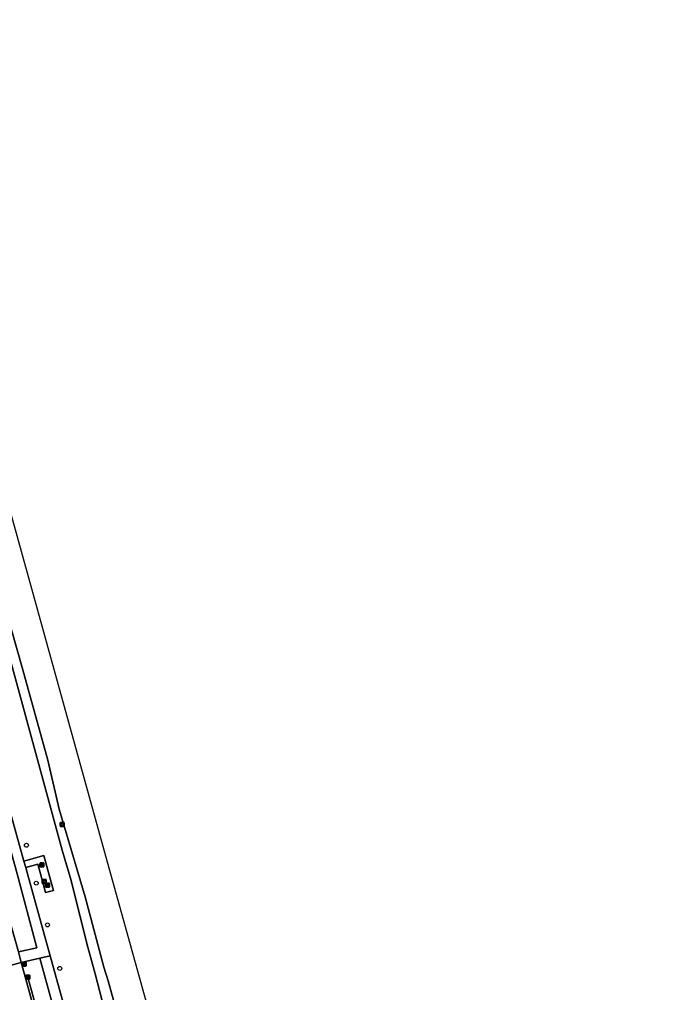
# Model space of a CAD drawing. Extents: x 158031 to 159244, y 380104 to 381214.
# Drawn here: x 159078.5 to 159243.5, y 380970.2 to 381214.2 of the extents above; entities that cross this region are included whole.
import ezdxf

# ---------------------------------------------------------------- set-up
doc = ezdxf.new("R2010")
doc.units = 0
for name, color, linetype in [('IMGEO_Afvalbak', 7, 'Continuous'), ('IMGEO_Bank', 7, 'Continuous'), ('IMGEO_Berm_groen', 7, 'Continuous'), ('IMGEO_Boom', 7, 'Continuous'), ('IMGEO_Fietspad_open', 7, 'Continuous'), ('IMGEO_Groenvoorziening', 7, 'Continuous'), ('IMGEO_Lichtmast', 7, 'Continuous'), ('IMGEO_Oever', 7, 'Continuous'), ('IMGEO_Rijbaan_lokaal_gesloten', 7, 'Continuous'), ('IMGEO_Rijbaan_lokaal_open', 7, 'Continuous'), ('IMGEO_Verkeersbordpaal', 7, 'Continuous'), ('IMGEO_Verklikker', 7, 'Continuous'), ('IMGEO_Voetpad_open', 7, 'Continuous'), ('IMGEO_Waterloop', 7, 'Continuous')]:
    doc.layers.add(name, color=color, linetype=linetype)

msp = doc.modelspace()

# ---------------------------------------------------------------- linework, layer by layer
at = {"layer": 'IMGEO_Afvalbak'}
for p, q in [((159084.16, 380997.66), (159084.16, 380998.46)), ((159084.16, 380998.46), (159084.16, 380997.66)), ((159084.26, 380998.56), (159085.05, 380998.56)), ((159085.05, 380998.56), (159084.26, 380998.56)), ((159085.05, 380997.56), (159084.26, 380997.56)), ((159084.26, 380997.56), (159085.05, 380997.56)), ((159085.15, 380998.46), (159085.15, 380997.66)), ((159085.15, 380997.66), (159085.15, 380998.46))]:
    msp.add_line(p, q, dxfattribs=at)
msp.add_lwpolyline([(159084.3, 380998.27), (159085.01, 380998.27), (159084.86, 380997.8), (159084.45, 380997.8), (159084.3, 380998.27)], dxfattribs=at)
for centre, start, end in [((159084.26, 380998.46), 90, 180), ((159084.26, 380998.46), 90, 180), ((159084.26, 380997.66), 180, 270), ((159084.26, 380997.66), 180, 270), ((159085.05, 380998.46), 0, 90), ((159085.05, 380998.46), 360, 90), ((159085.05, 380997.66), 270, 0), ((159085.05, 380997.66), 270, 0)]:
    msp.add_arc(centre, 0.1, start, end, dxfattribs=at)
at = {"layer": 'IMGEO_Bank'}
for p, q in [((159083.59, 381001.77), (159083.59, 381002.61)), ((159083.59, 381002.61), (159083.59, 381001.77)), ((159083.67, 381002.7), (159084.51, 381002.7)), ((159084.51, 381002.7), (159083.67, 381002.7)), ((159083.9, 381002.2), (159083.9, 381002.31)), ((159084.29, 381002.09), (159083.9, 381002.09)), ((159084.23, 381002.31), (159083.95, 381002.31)), ((159083.95, 381002.31), (159083.95, 381002.2)), ((159083.95, 381002.2), (159084.23, 381002.2)), ((159084.24, 381002.2), (159084.24, 381002.31)), ((159084.28, 381002.31), (159084.28, 381002.2)), ((159084.59, 381002.62), (159084.59, 381001.78)), ((159084.59, 381001.78), (159084.59, 381002.62)), ((159084.52, 381001.7), (159083.68, 381001.7)), ((159083.68, 381001.7), (159084.52, 381001.7)), ((159085, 380996.71), (159085, 380997.55)), ((159085, 380997.55), (159085, 380996.71)), ((159085.07, 380997.64), (159085.91, 380997.64)), ((159085.91, 380997.64), (159085.07, 380997.64)), ((159085.31, 380997.14), (159085.31, 380997.25)), ((159085.35, 380997.25), (159085.35, 380997.14)), ((159085.64, 380997.25), (159085.36, 380997.25)), ((159085.36, 380997.14), (159085.64, 380997.14)), ((159085.64, 380997.14), (159085.64, 380997.25)), ((159085.69, 380997.25), (159085.69, 380997.14)), ((159086, 380997.56), (159086, 380996.72)), ((159086, 380996.72), (159086, 380997.56)), ((159085.92, 380996.64), (159085.08, 380996.64)), ((159085.08, 380996.64), (159085.92, 380996.64)), ((159085.69, 380997.03), (159085.3, 380997.03))]:
    msp.add_line(p, q, dxfattribs=at)
for points in [[(159083.84, 381002.09), (159083.7, 381002.09), (159083.81, 381002.2), (159083.9, 381002.2)], [(159083.9, 381002.31), (159083.81, 381002.31), (159083.81, 381002.48), (159084.37, 381002.48), (159084.37, 381002.31), (159084.29, 381002.31)], [(159083.89, 381002.09), (159083.89, 381001.88), (159083.85, 381001.88), (159083.85, 381002.09)], [(159084.29, 381002.2), (159084.37, 381002.2), (159084.49, 381002.09), (159084.35, 381002.09)], [(159084.34, 381002.09), (159084.34, 381001.88), (159084.3, 381001.88), (159084.3, 381002.09)], [(159085.24, 380997.03), (159085.1, 380997.03), (159085.21, 380997.14), (159085.3, 380997.14)], [(159085.3, 380997.25), (159085.21, 380997.25), (159085.21, 380997.42), (159085.78, 380997.42), (159085.78, 380997.25), (159085.69, 380997.25)], [(159085.69, 380997.14), (159085.78, 380997.14), (159085.89, 380997.03), (159085.75, 380997.03)], [(159085.29, 380997.03), (159085.29, 380996.82), (159085.25, 380996.82), (159085.25, 380997.03)], [(159085.74, 380997.03), (159085.74, 380996.82), (159085.7, 380996.82), (159085.7, 380997.03)]]:
    msp.add_lwpolyline(points, dxfattribs=at)
for centre, radius, start, end in [((159083.67, 381002.62), 0.0779, 92.4484, 184.2845), ((159083.67, 381002.62), 0.0779, 92.4484, 184.2845), ((159083.84, 381002.09), 0.00671, 2.8957, 87.1043), ((159083.9, 381002.09), 0.00671, 92.8957, 177.1043), ((159083.9, 381002.31), 0.00671, 2.8957, 87.1043), ((159083.9, 381002.2), 0.00671, 272.8957, 357.1043), ((159083.95, 381002.31), 0.00671, 92.8957, 177.1043), ((159083.95, 381002.2), 0.00671, 182.8957, 267.1043), ((159084.23, 381002.31), 0.00671, 2.8957, 87.1043), ((159084.23, 381002.2), 0.00671, 272.8957, 357.1043), ((159084.29, 381002.31), 0.00671, 92.8957, 177.1043), ((159084.29, 381002.2), 0.00671, 182.8957, 267.1043), ((159084.29, 381002.09), 0.00671, 2.8957, 87.1043), ((159084.35, 381002.09), 0.00671, 92.8957, 177.1043), ((159084.52, 381002.62), 0.0779, 2.4484, 94.2845), ((159084.52, 381002.62), 0.0779, 2.4484, 94.2845), ((159083.67, 381001.77), 0.0779, 182.4484, 274.2845), ((159083.67, 381001.77), 0.0779, 182.4484, 274.2845), ((159084.52, 381001.77), 0.0779, 272.4484, 4.2845), ((159084.52, 381001.77), 0.0779, 272.4484, 4.2845), ((159085.08, 380997.56), 0.0779, 92.4484, 184.2845), ((159085.08, 380997.56), 0.0779, 92.4484, 184.2845), ((159085.3, 380997.25), 0.00671, 2.8957, 87.1043), ((159085.3, 380997.14), 0.00671, 272.8957, 357.1043), ((159085.36, 380997.25), 0.00671, 92.8957, 177.1043), ((159085.36, 380997.14), 0.00671, 182.8957, 267.1043), ((159085.64, 380997.25), 0.00671, 2.8957, 87.1043), ((159085.64, 380997.14), 0.00671, 272.8957, 357.1043), ((159085.69, 380997.25), 0.00671, 92.8957, 177.1043), ((159085.69, 380997.14), 0.00671, 182.8957, 267.1043), ((159085.92, 380997.56), 0.0779, 2.4484, 94.2845), ((159085.92, 380997.56), 0.0779, 2.4484, 94.2845), ((159085.08, 380996.71), 0.0779, 182.4484, 274.2845), ((159085.08, 380996.71), 0.0779, 182.4484, 274.2845), ((159085.24, 380997.03), 0.00671, 2.8957, 87.1043), ((159085.3, 380997.03), 0.00671, 92.8957, 177.1043), ((159085.69, 380997.03), 0.00671, 2.8957, 87.1043), ((159085.75, 380997.03), 0.00671, 92.8957, 177.1043), ((159085.92, 380996.71), 0.0779, 272.4484, 4.2845), ((159085.92, 380996.71), 0.0779, 272.4484, 4.2845)]:
    msp.add_arc(centre, radius, start, end, dxfattribs=at)
at = {"layer": 'IMGEO_Berm_groen'}
for points in [[(159077.92, 381000), (159074.14, 381013.65), (159069.24, 381012.39), (159072.65, 381000), (159078.18, 380980.43), (159082.83, 380981.43)], [(159083.54, 380978.84), (159078.93, 380977.77), (159080.09, 380973.55), (159080.68, 380973.73), (159082.86, 380965.91), (159086.84, 380966.99)]]:
    msp.add_lwpolyline(points, close=True, dxfattribs=at)
at = {"layer": 'IMGEO_Boom'}
for centre in [(159080.2, 381007.14), (159082.68, 380997.63), (159085.49, 380987.17), (159088.57, 380976.27)]:
    msp.add_circle(centre, 0.489, dxfattribs=at)
at = {"layer": 'IMGEO_Fietspad_open'}
for points in [[(159080.45, 381000), (159080.02, 381001.55), (159079.57, 381003.18), (159053, 381099.02), (159051.05, 381106.06), (159050.97, 381106.33), (159048.62, 381105.68), (159048.84, 381104.8), (159050.65, 381098.33), (159055.43, 381080.55), (159063.61, 381051.44), (159073.29, 381016.72), (159068.43, 381015.35), (159069.24, 381012.39), (159074.14, 381013.65), (159077.92, 381000), (159082.83, 380981.43), (159078.18, 380980.43), (159078.93, 380977.77), (159083.54, 380978.84), (159086.14, 380979.46)], [(159086.14, 380979.46), (159083.54, 380978.84), (159086.84, 380966.99), (159087.09, 380966.1), (159088.01, 380962.83), (159088.41, 380961.4), (159093.38, 380943.57), (159102.36, 380911.37), (159111.3, 380878.95), (159119.43, 380849.85), (159122.9, 380837.39), (159123.67, 380834.64), (159127.51, 380820.87), (159128.41, 380818.03), (159128.73, 380817.04), (159129.35, 380815.07), (159129.66, 380814.09), (159131.99, 380814.78), (159129.85, 380821.59), (159125.11, 380838.91)]]:
    msp.add_lwpolyline(points, close=True, dxfattribs=at)
at = {"layer": 'IMGEO_Groenvoorziening'}
for points in [[(159097.49, 380974.94), (159095.33, 380982.52), (159091.44, 380998.29), (159089.14, 381005.93), (159076.7, 381051.63), (159069.61, 381077.19), (159059.51, 381116.64), (159057.65, 381115.03), (159057.08, 381112.74), (159056.68, 381112.84), (159057.27, 381115.27), (159053.4, 381111.52)], [(159052.74, 381109.42), (159053.46, 381106.75), (159051.05, 381106.06), (159053, 381099.02), (159079.57, 381003.18), (159084.6, 381004.58), (159085.86, 381000), (159087.02, 380995.82), (159085.01, 380995.26), (159083.7, 381000), (159083.03, 381002.39), (159080.02, 381001.55), (159080.45, 381000), (159086.14, 380979.46), (159125.11, 380838.91)], [(159102.79, 380954.29), (159097.49, 380974.94)]]:
    msp.add_lwpolyline(points, dxfattribs=at)
at = {"layer": 'IMGEO_Lichtmast'}
for p, q in [((159080.05, 380973.66), (159080.05, 380974.46)), ((159080.05, 380974.46), (159080.05, 380973.66)), ((159080.15, 380974.56), (159080.94, 380974.56)), ((159080.94, 380974.56), (159080.15, 380974.56)), ((159080.94, 380973.56), (159080.15, 380973.56)), ((159080.15, 380973.56), (159080.94, 380973.56)), ((159081.04, 380974.46), (159081.04, 380973.66)), ((159081.04, 380973.66), (159081.04, 380974.46))]:
    msp.add_line(p, q, dxfattribs=at)
msp.add_lwpolyline([(159080.47, 380974.44), (159080.62, 380974.44), (159080.62, 380973.69), (159080.47, 380973.69), (159080.47, 380974.44)], dxfattribs=at)
for centre, start, end in [((159080.15, 380974.46), 90, 180), ((159080.15, 380974.46), 90, 180), ((159080.15, 380973.66), 180, 270), ((159080.15, 380973.66), 180, 270), ((159080.94, 380974.46), 0, 90), ((159080.94, 380974.46), 360, 90), ((159080.94, 380973.66), 270, 0), ((159080.94, 380973.66), 270, 0)]:
    msp.add_arc(centre, 0.1, start, end, dxfattribs=at)
at = {"layer": 'IMGEO_Oever'}
msp.add_lwpolyline([(159105.6, 380955.62), (159100.73, 380973.19), (159099.6, 380976.6), (159094.97, 380994.23), (159088.45, 381016.21), (159085.54, 381028.47), (159079.1, 381051.7), (159070.9, 381080.66), (159065.99, 381101.75), (159063.36, 381114.75), (159062.29, 381119.04), (159059.51, 381116.64), (159069.61, 381077.19), (159076.7, 381051.63), (159089.14, 381005.93), (159091.44, 380998.29), (159095.33, 380982.52), (159097.49, 380974.94), (159102.79, 380954.29)], dxfattribs=at)
at = {"layer": 'IMGEO_Rijbaan_lokaal_gesloten'}
msp.add_lwpolyline([(159072.65, 381000), (159069.24, 381012.39), (159068.43, 381015.35), (159061.54, 381013.44), (159062.34, 381010.51), (159062.4, 381010.28), (159071.14, 380979.04), (159071.24, 380978.68), (159072.04, 380975.91), (159078.93, 380977.77), (159078.18, 380980.43)], close=True, dxfattribs=at)
msp.add_lwpolyline([(159122.88, 380804.22), (159126.48, 380805.3), (159126.46, 380805.36), (159126.43, 380805.43), (159125.47, 380808.19), (159124.67, 380810.67), (159123.82, 380813.55), (159122.77, 380817.24), (159120.99, 380823.75), (159115.54, 380843.51), (159109.76, 380864.28), (159104.57, 380883.12), (159098.53, 380904.86), (159093.32, 380923.73), (159092.48, 380926.88), (159091.78, 380929.8), (159088.23, 380943.64), (159086.76, 380949.23), (159086.38, 380950.65), (159086.11, 380951.64), (159080.09, 380973.55), (159078.93, 380977.77), (159072.04, 380975.91), (159081.82, 380940.72)], dxfattribs=at)
at = {"layer": 'IMGEO_Rijbaan_lokaal_open'}
msp.add_lwpolyline([(159088.01, 380962.83), (159086.63, 380962.45), (159085.37, 380962.1), (159084.46, 380965.36), (159085.72, 380965.71), (159087.09, 380966.1), (159086.84, 380966.99), (159082.86, 380965.91), (159080.68, 380973.73), (159080.09, 380973.55), (159086.11, 380951.64), (159087.68, 380952.08), (159085.32, 380960.51), (159088.41, 380961.4)], close=True, dxfattribs=at)
at = {"layer": 'IMGEO_Verkeersbordpaal'}
for p, q in [((159079.12, 380976.93), (159079.12, 380977.73)), ((159079.12, 380977.73), (159079.12, 380976.93)), ((159079.22, 380977.83), (159080.01, 380977.83)), ((159080.01, 380977.83), (159079.22, 380977.83)), ((159080.11, 380977.73), (159080.11, 380976.93)), ((159080.11, 380976.93), (159080.11, 380977.73)), ((159080.01, 380976.83), (159079.22, 380976.83)), ((159079.22, 380976.83), (159080.01, 380976.83))]:
    msp.add_line(p, q, dxfattribs=at)
msp.add_lwpolyline([(159079.54, 380977.71), (159079.69, 380977.71), (159079.69, 380976.96), (159079.54, 380976.96), (159079.54, 380977.71)], dxfattribs=at)
for centre, start, end in [((159079.22, 380977.73), 90, 180), ((159079.22, 380977.73), 90, 180), ((159080.01, 380977.73), 0, 90), ((159080.01, 380977.73), 360, 90), ((159079.22, 380976.93), 180, 270), ((159079.22, 380976.93), 180, 270), ((159080.01, 380976.93), 270, 0), ((159080.01, 380976.93), 270, 0)]:
    msp.add_arc(centre, 0.1, start, end, dxfattribs=at)
at = {"layer": 'IMGEO_Verklikker'}
for p, q in [((159088.69, 381011.96), (159088.69, 381012.76)), ((159088.69, 381012.76), (159088.69, 381011.96)), ((159088.79, 381012.86), (159089.58, 381012.86)), ((159089.58, 381012.86), (159088.79, 381012.86)), ((159089.58, 381011.86), (159088.79, 381011.86)), ((159088.79, 381011.86), (159089.58, 381011.86)), ((159089.68, 381012.76), (159089.68, 381011.96)), ((159089.68, 381011.96), (159089.68, 381012.76))]:
    msp.add_line(p, q, dxfattribs=at)
for points in [[(159088.79, 381012.6), (159089.58, 381012.6), (159089.58, 381012.13), (159088.79, 381012.13), (159088.79, 381012.6)], [(159088.86, 381012.53), (159088.86, 381012.2), (159089.51, 381012.2), (159089.51, 381012.53), (159088.86, 381012.53)]]:
    msp.add_lwpolyline(points, dxfattribs=at)
for centre, start, end in [((159088.79, 381012.76), 90, 180), ((159088.79, 381012.76), 90, 180), ((159088.79, 381011.96), 180, 270), ((159088.79, 381011.96), 180, 270), ((159089.58, 381012.76), 0, 90), ((159089.58, 381012.76), 360, 90), ((159089.58, 381011.96), 270, 0), ((159089.58, 381011.96), 270, 0)]:
    msp.add_arc(centre, 0.1, start, end, dxfattribs=at)
at = {"layer": 'IMGEO_Voetpad_open'}
msp.add_lwpolyline([(159080.02, 381001.55), (159083.03, 381002.39), (159083.7, 381000), (159085.01, 380995.26), (159087.02, 380995.82), (159085.86, 381000), (159084.6, 381004.58), (159079.57, 381003.18)], close=True, dxfattribs=at)
at = {"layer": 'IMGEO_Waterloop'}
for points in [[(159237.45, 380464.21), (159243.52, 380494.19), (159235.61, 380522.02), (159170.25, 380752.07), (159169.61, 380754.3), (159160.37, 380787.59), (159129.86, 380897.41), (159100.14, 381004.41), (159063.32, 381136.98), (159052.5, 381214.19)], [(159070.9, 381080.66), (159079.1, 381051.7), (159085.54, 381028.47), (159088.45, 381016.21), (159094.97, 380994.23), (159099.6, 380976.6), (159100.73, 380973.19), (159105.6, 380955.62)]]:
    msp.add_lwpolyline(points, dxfattribs=at)

doc.saveas('drawing.dxf')
